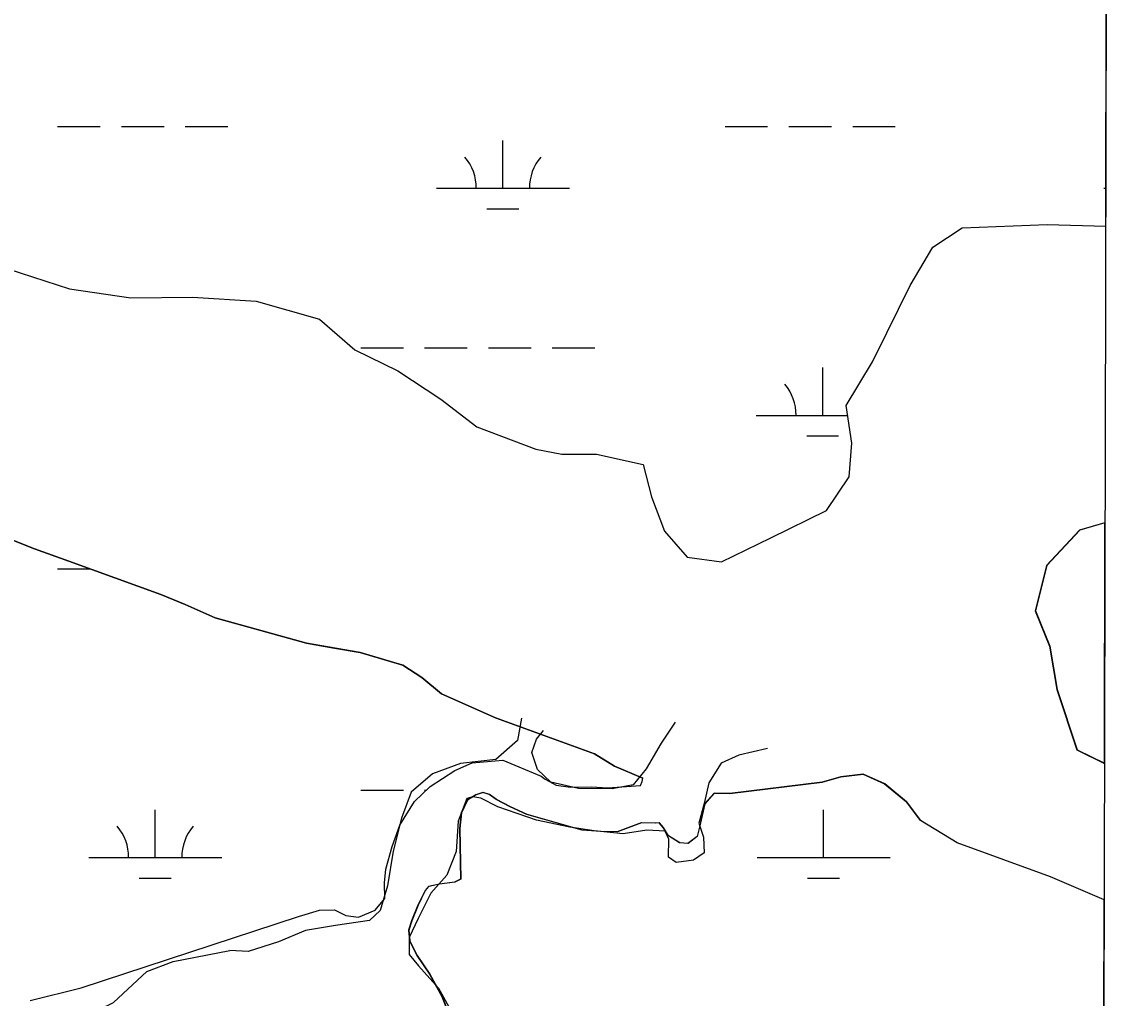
# Model space of a CAD drawing. Extents: x 3161564 to 3199464, y 849354 to 874788.
# Drawn here: x 3196368 to 3197187, y 870868 to 871602 of the extents above; entities that cross this region are included whole.
import ezdxf

# ---------------------------------------------------------------- set-up
doc = ezdxf.new("R2010")
doc.units = 0
for name, color, linetype in [('V-GRID-FRAM', 7, 'Continuous'), ('V-SITE-VEGE', 7, 'Continuous'), ('V-TOPO-SHOR', 7, 'Continuous'), ('V-WETL-SWMP', 7, 'Continuous')]:
    doc.layers.add(name, color=color, linetype=linetype)

msp = doc.modelspace()

# ---------------------------------------------------------------- linework, layer by layer
at = {"layer": 'V-GRID-FRAM'}
msp.add_lwpolyline([(3165819.25, 873007.56), (3197186.66, 872920.88), (3197144.33, 854733.31), (3165761.05, 854820.03), (3165819.25, 873007.56)], dxfattribs=at)
at = {"layer": 'V-SITE-VEGE'}
for p, q in [((3197183.23, 871448.53), (3197186.66, 872920.88)), ((3197053.32, 871432.7), (3197075.24, 871447.19)), ((3197075.24, 871447.19), (3197139.31, 871449.75)), ((3197139.31, 871449.75), (3197183.23, 871448.53)), ((3197036.12, 871403.82), (3197053.32, 871432.7)), ((3196357.77, 871416.51), (3196403.98, 871401.43)), ((3197018.78, 871368.35), (3197036.12, 871403.82)), ((3196403.98, 871401.43), (3196450.2, 871394.56)), ((3196450.2, 871394.56), (3196496.58, 871395.18)), ((3196496.58, 871395.18), (3196544.48, 871392.19)), ((3196544.48, 871392.19), (3196592.16, 871378.69)), ((3196592.16, 871378.69), (3196618.58, 871355.48)), ((3197007.79, 871346.48), (3197018.78, 871368.35)), ((3196618.58, 871355.48), (3196651.05, 871339.63)), ((3196988.01, 871313.73), (3197007.79, 871346.48)), ((3196651.05, 871339.63), (3196683.23, 871318.44)), ((3196683.23, 871318.44), (3196710.25, 871297.53)), ((3196992.22, 871285.29), (3196988.01, 871313.73)), ((3196710.25, 871297.53), (3196754.83, 871280.89)), ((3196754.83, 871280.89), (3196774.18, 871277.09)), ((3196990.25, 871260.01), (3196992.22, 871285.29)), ((3196774.18, 871277.09), (3196800.39, 871277.07)), ((3196800.39, 871277.07), (3196835.53, 871269.18)), ((3196835.53, 871269.18), (3196841.61, 871244.98)), ((3196973.31, 871234.7), (3196990.25, 871260.01)), ((3196841.61, 871244.98), (3196851.4, 871219.09)), ((3196931.32, 871214.02), (3196973.31, 871234.7)), ((3197182.71, 871225.36), (3197163.82, 871219.73)), ((3197182.29, 871044.45), (3197182.71, 871225.36)), ((3196851.4, 871219.09), (3196868.46, 871199.65)), ((3196894.42, 871196.06), (3196931.32, 871214.02)), ((3197163.82, 871219.73), (3197139, 871193.16)), ((3196377.6, 871205.69), (3196361.89, 871212.19)), ((3196403.47, 871196.6), (3196377.6, 871205.69)), ((3196868.46, 871199.65), (3196894.42, 871196.06)), ((3196472.77, 871171.35), (3196403.47, 871196.6)), ((3197139, 871193.16), (3197130.43, 871159.11)), ((3196490.93, 871163.9), (3196472.77, 871171.35)), ((3196513.59, 871153.93), (3196490.93, 871163.9)), ((3197130.43, 871159.11), (3197141.27, 871132.48)), ((3196582.34, 871134.73), (3196513.59, 871153.93)), ((3196622.71, 871127.8), (3196582.34, 871134.73)), ((3197141.27, 871132.48), (3197146.82, 871100.09)), ((3196654.66, 871118.25), (3196622.71, 871127.8)), ((3196669.02, 871108.89), (3196654.66, 871118.25)), ((3196683.66, 871096.71), (3196669.02, 871108.89)), ((3197146.82, 871100.09), (3197161.9, 871054.48)), ((3196724.29, 871078.67), (3196683.66, 871096.71)), ((3196798.79, 871051.51), (3196724.29, 871078.67)), ((3196813.88, 871042.42), (3196798.79, 871051.51)), ((3197161.9, 871054.48), (3197182.29, 871044.45)), ((3196693.68, 871038.96), (3196706.96, 871044.88)), ((3196706.96, 871044.88), (3196729.94, 871046.82)), ((3196729.94, 871046.82), (3196758.72, 871034.82)), ((3196835.07, 871033.32), (3196813.88, 871042.42)), ((3196675.34, 871027.11), (3196693.68, 871038.96)), ((3196758.72, 871034.82), (3196761.81, 871032.46)), ((3196834.66, 871030.74), (3196835.07, 871033.32)), ((3196984.12, 871034.36), (3196970.15, 871030.22)), ((3197000.76, 871036.16), (3196984.12, 871034.36)), ((3197017.01, 871029.11), (3197000.76, 871036.16)), ((3196663.4, 871015.62), (3196675.34, 871027.11)), ((3196761.81, 871032.46), (3196770.01, 871028.01)), ((3196770.01, 871028.01), (3196780.76, 871026.44)), ((3196780.76, 871026.44), (3196796.33, 871026.8)), ((3196796.33, 871026.8), (3196808.89, 871025.89)), ((3196808.89, 871025.89), (3196833.52, 871027.68)), ((3196833.52, 871027.68), (3196834.66, 871030.74)), ((3196970.15, 871030.22), (3196900.6, 871021.74)), ((3197033.41, 871015.42), (3197017.01, 871029.11)), ((3196709.69, 871020.83), (3196703.16, 871016.66)), ((3196714.87, 871022.55), (3196709.69, 871020.83)), ((3196719.73, 871020.86), (3196714.87, 871022.55)), ((3196724.84, 871017.17), (3196719.73, 871020.86)), ((3196735.41, 871011.59), (3196724.84, 871017.17)), ((3196888.7, 871021.87), (3196881.57, 871014.03)), ((3196900.6, 871021.74), (3196888.7, 871021.87)), ((3196652.4, 870997.94), (3196663.4, 871015.62)), ((3196703.16, 871016.66), (3196698.56, 871007.11)), ((3196748, 871005.86), (3196735.41, 871011.59)), ((3196881.57, 871014.03), (3196877.76, 870996.46)), ((3197044.01, 871001.3), (3197033.41, 871015.42)), ((3196698.56, 871007.11), (3196697.43, 870995.43)), ((3196789.45, 870994.19), (3196748, 871005.86)), ((3197071.43, 870984.73), (3197044.01, 871001.3)), ((3196646.78, 870981.79), (3196652.4, 870997.94)), ((3196697.43, 870995.43), (3196698.13, 870957.29)), ((3196803.53, 870993.11), (3196789.45, 870994.19)), ((3196815.99, 870992.8), (3196803.53, 870993.11)), ((3196833.9, 870999.65), (3196815.99, 870992.8)), ((3196844.55, 870999.5), (3196833.9, 870999.65)), ((3196847.56, 870999.57), (3196844.55, 870999.5)), ((3196850.45, 870996.22), (3196847.56, 870999.57)), ((3196854.42, 870989.89), (3196850.45, 870996.22)), ((3196877.76, 870996.46), (3196875.92, 870989.39)), ((3196862.78, 870984.66), (3196854.42, 870989.89)), ((3196869.02, 870984.01), (3196862.78, 870984.66)), ((3196875.92, 870989.39), (3196869.02, 870984.01)), ((3197141.67, 870959.16), (3197071.43, 870984.73)), ((3196641.97, 870964.86), (3196646.78, 870981.79)), ((3196640.81, 870954.42), (3196641.97, 870964.86)), ((3196641.29, 870942.82), (3196640.81, 870954.42)), ((3196673.96, 870951.7), (3196671.42, 870948.83)), ((3196682.15, 870953.5), (3196673.96, 870951.7)), ((3196693.56, 870954.97), (3196682.15, 870953.5)), ((3196698.13, 870957.29), (3196693.56, 870954.97)), ((3197182.05, 870941.68), (3197141.67, 870959.16)), ((3196671.42, 870948.83), (3196666.05, 870937.66)), ((3196633.89, 870934.04), (3196641.29, 870942.82)), ((3196666.05, 870937.66), (3196661.31, 870925.89)), ((3197180.13, 870116.91), (3197182.05, 870941.68)), ((3196412.83, 870875.58), (3196576.14, 870929.27)), ((3196576.14, 870929.27), (3196592.04, 870933.85)), ((3196592.04, 870933.85), (3196603.25, 870934.12)), ((3196603.25, 870934.12), (3196611.96, 870929.92)), ((3196611.96, 870929.92), (3196621.4, 870928.74)), ((3196621.4, 870928.74), (3196633.89, 870934.04)), ((3196661.31, 870925.89), (3196659.06, 870919.01)), ((3196659.06, 870919.01), (3196659.66, 870910.79)), ((3196659.66, 870910.79), (3196665.34, 870899.88)), ((3196665.34, 870899.88), (3196674.7, 870885.84)), ((3196674.7, 870885.84), (3196684.14, 870868.99)), ((3196374.41, 870866.06), (3196412.83, 870875.58)), ((3196684.14, 870868.99), (3196690.13, 870853.47))]:
    msp.add_line(p, q, dxfattribs=at)
at = {"layer": 'V-TOPO-SHOR'}
msp.add_line((3196706.96, 871044.88), (3196729.94, 871046.82), dxfattribs=at)
for points in [[(3196064.12, 871551.52), (3196104.57, 871541.92), (3196137.82, 871537.64), (3196161.6, 871540.7), (3196182.91, 871553.09), (3196228.86, 871542.3), (3196267.1, 871529.36), (3196278.37, 871506.11), (3196283.52, 871479.97), (3196298.1, 871444.89), (3196324.78, 871424.88), (3196357.77, 871416.51), (3196403.98, 871401.43), (3196450.2, 871394.56), (3196496.58, 871395.18)], [(3196894.42, 871196.06), (3196931.32, 871214.02), (3196973.31, 871234.7), (3196990.25, 871260.01), (3196992.22, 871285.29), (3196988.01, 871313.73), (3197007.79, 871346.48), (3197018.78, 871368.35), (3197036.12, 871403.82), (3197053.32, 871432.7), (3197075.24, 871447.19)], [(3197075.24, 871447.19), (3197139.31, 871449.75), (3197183.23, 871448.53)], [(3196496.58, 871395.18), (3196544.48, 871392.19), (3196592.16, 871378.69), (3196618.58, 871355.48), (3196651.06, 871339.63), (3196683.23, 871318.44), (3196710.25, 871297.53), (3196754.83, 871280.89), (3196774.18, 871277.09), (3196800.39, 871277.07), (3196835.53, 871269.18), (3196841.61, 871244.98), (3196851.4, 871219.09), (3196868.46, 871199.65), (3196894.42, 871196.06)], [(3196217.27, 871323.63), (3196224.87, 871316.26), (3196268.56, 871271.42), (3196317.23, 871237.81), (3196339.36, 871224.79), (3196361.89, 871212.19), (3196377.6, 871205.69), (3196403.47, 871196.6), (3196472.77, 871171.36), (3196490.93, 871163.9), (3196513.59, 871153.93), (3196582.34, 871134.74), (3196603.24, 871131.19), (3196622.71, 871127.8), (3196654.66, 871118.25), (3196669.02, 871108.89), (3196683.66, 871096.71), (3196724.29, 871078.67)], [(3197182.71, 871225.36), (3197163.82, 871219.73), (3197139, 871193.16), (3197130.43, 871159.11), (3197141.27, 871132.48), (3197146.82, 871100.09), (3197161.9, 871054.48), (3197182.29, 871044.45)], [(3196743.91, 871078.38), (3196741.01, 871061.7), (3196724.7, 871047.37), (3196698.01, 871044.22), (3196676.89, 871036.54), (3196661.03, 871022.72), (3196653.62, 871003.25), (3196647.35, 870978.36), (3196643.16, 870952.27), (3196637.73, 870933.73), (3196629.61, 870926.29), (3196604.15, 870922.51), (3196581.51, 870918.65), (3196561.26, 870910.07), (3196538.46, 870902.86), (3196524.68, 870903.69)], [(3196724.29, 871078.67), (3196798.79, 871051.51), (3196813.88, 871042.42), (3196835.07, 871033.32)], [(3196859.39, 871075.38), (3196848.89, 871059.53), (3196837.78, 871040.31), (3196827.97, 871028.13), (3196812.17, 871025.2), (3196786.88, 871025.56), (3196766.02, 871030.17), (3196755.97, 871039.67), (3196751.82, 871052.49), (3196755.22, 871062.5), (3196760.47, 871069.11)], [(3196929.05, 871055.7), (3196907.25, 871050.47), (3196894.12, 871044.56), (3196884.88, 871029.82), (3196881.18, 871014.15), (3196877.33, 870999.38), (3196880.82, 870988.96), (3196881.27, 870977.01), (3196873.2, 870971.61), (3196860.16, 870969.76), (3196854.58, 870973.77), (3196854.79, 870987.39), (3196852.09, 870993.46), (3196838.13, 870994.2)], [(3196374.41, 870866.06), (3196412.83, 870875.58), (3196576.14, 870929.27), (3196592.04, 870933.85), (3196603.25, 870934.12), (3196611.96, 870929.92), (3196621.4, 870928.74), (3196633.89, 870934.04), (3196641.29, 870942.82), (3196640.81, 870954.42), (3196641.97, 870964.86), (3196646.78, 870981.79), (3196652.4, 870997.94), (3196663.4, 871015.62), (3196675.34, 871027.11), (3196693.68, 871038.96), (3196706.96, 871044.88)], [(3196729.94, 871046.82), (3196758.72, 871034.82), (3196761.81, 871032.46), (3196770.01, 871028.01), (3196780.76, 871026.44), (3196796.33, 871026.8), (3196808.89, 871025.89), (3196833.52, 871027.68), (3196834.66, 871030.74), (3196835.07, 871033.32)], [(3196888.7, 871021.87), (3196900.6, 871021.74), (3196970.15, 871030.22), (3196984.12, 871034.36), (3197000.76, 871036.16), (3197017.01, 871029.11), (3197033.41, 871015.42), (3197044.01, 871001.3)], [(3196888.7, 871021.87), (3196881.57, 871014.03), (3196877.76, 870996.46), (3196875.92, 870989.39), (3196869.02, 870984.01), (3196862.78, 870984.66), (3196854.42, 870989.89), (3196850.45, 870996.22), (3196847.56, 870999.57), (3196844.55, 870999.5), (3196833.9, 870999.65), (3196815.99, 870992.8), (3196803.53, 870993.11), (3196789.45, 870994.19), (3196748, 871005.86), (3196735.41, 871011.59), (3196724.84, 871017.17), (3196719.73, 871020.86), (3196714.87, 871022.55), (3196709.69, 871020.83), (3196703.16, 871016.66), (3196698.56, 871007.11), (3196697.43, 870995.43), (3196698.13, 870957.29), (3196693.56, 870954.97), (3196682.15, 870953.5), (3196673.96, 870951.7), (3196671.42, 870948.83), (3196666.05, 870937.66), (3196661.31, 870925.89), (3196659.06, 870919.01), (3196659.66, 870910.79), (3196665.34, 870899.88), (3196674.7, 870885.84), (3196684.14, 870868.99), (3196690.13, 870853.47)], [(3196726.19, 871011.8), (3196713.42, 871018.18), (3196707.43, 871019.28), (3196702.71, 871017.96), (3196696.25, 871000.95), (3196694.88, 870978.16), (3196687.68, 870960.18), (3196675.72, 870946.64), (3196666.21, 870927.66), (3196659.45, 870913.3), (3196659.53, 870900.56), (3196666.51, 870892.19)], [(3196838.13, 870994.2), (3196820.38, 870991.4), (3196798.5, 870993.72), (3196780.34, 870996.5), (3196755.25, 871001.72), (3196726.19, 871011.8)], [(3197141.67, 870959.16), (3197071.43, 870984.73), (3197044.01, 871001.3)], [(3197182.05, 870941.68), (3197141.67, 870959.16)], [(3196127.37, 870675.19), (3196193.71, 870674.49), (3196234.69, 870672.19), (3196273.02, 870679.58), (3196290.22, 870699.9), (3196294.37, 870744.04), (3196297.23, 870777.87), (3196319.93, 870804.86), (3196358.49, 870823.3), (3196394.6, 870843.57), (3196437.14, 870864.43), (3196462.25, 870887.79), (3196482.03, 870895.22), (3196524.68, 870903.69)], [(3196666.51, 870892.19), (3196681.53, 870875.3), (3196693.03, 870854.54), (3196699.19, 870836.63), (3196698.44, 870809.58), (3196695.38, 870782.41), (3196690.53, 870758.37), (3196688.43, 870738.69), (3196690.19, 870721.59), (3196694.47, 870714.78), (3196690.95, 870699.11), (3196676.87, 870689.95), (3196663.08, 870669.73)]]:
    msp.add_lwpolyline(points, dxfattribs=at)
at = {"layer": 'V-WETL-SWMP'}
for p, q in [((3197183.23, 871448.53), (3197186.66, 872920.88)), ((3196395.12, 871523.47), (3196427.12, 871523.47)), ((3196443.12, 871523.47), (3196475.12, 871523.47)), ((3196491.12, 871523.47), (3196523.12, 871523.47)), ((3196897.02, 871523.47), (3196929.02, 871523.47)), ((3196945.02, 871523.47), (3196977.02, 871523.47)), ((3196993.02, 871523.47), (3197025.02, 871523.47)), ((3196729.96, 871477.04), (3196729.96, 871513.04)), ((3196679.96, 871477.04), (3196779.96, 871477.04)), ((3197181.87, 871477.04), (3197183.3, 871477.04)), ((3196717.96, 871461.61), (3196741.96, 871461.61)), ((3197053.32, 871432.7), (3197075.24, 871447.19)), ((3197075.24, 871447.19), (3197139.31, 871449.75)), ((3197139.31, 871449.75), (3197183.23, 871448.53)), ((3197036.12, 871403.82), (3197053.32, 871432.7)), ((3196357.77, 871416.51), (3196403.99, 871401.44)), ((3197018.78, 871368.35), (3197036.12, 871403.82)), ((3196403.99, 871401.44), (3196450.2, 871394.56)), ((3196450.2, 871394.56), (3196496.58, 871395.18)), ((3196496.58, 871395.18), (3196544.48, 871392.19)), ((3196544.48, 871392.19), (3196592.16, 871378.69)), ((3196592.16, 871378.69), (3196618.58, 871355.48)), ((3197007.79, 871346.48), (3197018.78, 871368.35)), ((3196618.58, 871355.48), (3196651.06, 871339.63)), ((3196623.12, 871356.97), (3196655.12, 871356.97)), ((3196671.12, 871356.97), (3196703.12, 871356.97)), ((3196719.12, 871356.97), (3196751.12, 871356.97)), ((3196767.12, 871356.97), (3196799.12, 871356.97)), ((3196988.01, 871313.73), (3197007.79, 871346.48)), ((3196651.06, 871339.63), (3196683.24, 871318.44)), ((3196970.43, 871306.23), (3196970.43, 871342.23)), ((3196683.24, 871318.44), (3196710.25, 871297.53)), ((3196992.22, 871285.29), (3196988.01, 871313.73)), ((3196920.43, 871306.23), (3196989.12, 871306.23)), ((3196710.25, 871297.53), (3196754.83, 871280.89)), ((3196958.43, 871290.8), (3196982.43, 871290.8)), ((3196754.83, 871280.89), (3196774.18, 871277.09)), ((3196990.25, 871260.01), (3196992.22, 871285.29)), ((3196774.18, 871277.09), (3196800.4, 871277.07)), ((3196800.4, 871277.07), (3196835.53, 871269.18)), ((3196835.53, 871269.18), (3196841.61, 871244.98)), ((3196973.31, 871234.7), (3196990.25, 871260.01)), ((3196841.61, 871244.98), (3196851.4, 871219.09)), ((3196931.32, 871214.02), (3196973.31, 871234.7)), ((3197182.71, 871225.44), (3197163.55, 871219.73)), ((3197182.29, 871044.31), (3197182.71, 871225.44)), ((3196851.4, 871219.09), (3196868.46, 871199.65)), ((3196894.42, 871196.06), (3196931.32, 871214.02)), ((3197163.55, 871219.73), (3197138.75, 871193.16)), ((3196377.6, 871205.69), (3196361.89, 871212.19)), ((3196403.47, 871196.6), (3196377.6, 871205.69)), ((3196868.46, 871199.65), (3196894.42, 871196.06)), ((3196395.12, 871190.79), (3196419.41, 871190.79)), ((3196472.77, 871171.36), (3196403.47, 871196.6)), ((3197138.75, 871193.16), (3197130.18, 871159.11)), ((3196490.93, 871163.9), (3196472.77, 871171.36)), ((3196513.59, 871153.93), (3196490.93, 871163.9)), ((3197130.18, 871159.11), (3197141.02, 871132.48)), ((3196582.34, 871134.74), (3196513.59, 871153.93)), ((3196603.24, 871131.19), (3196582.34, 871134.74)), ((3197141.02, 871132.48), (3197146.56, 871100.09)), ((3196622.71, 871127.81), (3196603.24, 871131.19)), ((3196654.66, 871118.25), (3196622.71, 871127.81)), ((3196669.02, 871108.89), (3196654.66, 871118.25)), ((3196683.66, 871096.71), (3196669.02, 871108.89)), ((3197146.56, 871100.09), (3197161.63, 871054.48)), ((3196724.29, 871078.67), (3196683.66, 871096.71)), ((3196798.79, 871051.51), (3196724.29, 871078.67)), ((3196813.88, 871042.42), (3196798.79, 871051.51)), ((3197161.63, 871054.48), (3197182.29, 871044.31)), ((3196693.68, 871038.96), (3196706.96, 871044.88)), ((3196706.96, 871044.88), (3196729.94, 871046.82)), ((3196729.94, 871046.82), (3196758.72, 871034.82)), ((3196835.07, 871033.32), (3196813.88, 871042.42)), ((3196675.34, 871027.11), (3196693.68, 871038.96)), ((3196758.72, 871034.82), (3196761.81, 871032.47)), ((3196834.66, 871030.74), (3196835.07, 871033.32)), ((3196984.2, 871034.37), (3196970.24, 871030.22)), ((3197000.84, 871036.17), (3196984.2, 871034.37)), ((3197017.08, 871029.11), (3197000.84, 871036.17)), ((3196663.4, 871015.62), (3196675.34, 871027.11)), ((3196761.81, 871032.47), (3196770.01, 871028.01)), ((3196770.01, 871028.01), (3196780.76, 871026.44)), ((3196780.76, 871026.44), (3196796.33, 871026.81)), ((3196796.33, 871026.81), (3196808.89, 871025.89)), ((3196808.89, 871025.89), (3196833.52, 871027.68)), ((3196833.52, 871027.68), (3196834.66, 871030.74)), ((3196970.24, 871030.22), (3196900.71, 871021.75)), ((3197033.48, 871015.43), (3197017.08, 871029.11)), ((3196623.12, 871024.29), (3196655.12, 871024.29)), ((3196671.12, 871024.29), (3196672.41, 871024.29)), ((3196709.88, 871020.83), (3196703.35, 871016.66)), ((3196715.06, 871022.56), (3196709.88, 871020.83)), ((3196719.92, 871020.87), (3196715.06, 871022.56)), ((3196725.03, 871017.17), (3196719.92, 871020.87)), ((3196735.6, 871011.6), (3196725.03, 871017.17)), ((3196888.81, 871021.88), (3196881.71, 871014.03)), ((3196900.71, 871021.75), (3196888.81, 871021.88)), ((3196468.52, 870973.55), (3196468.52, 871009.55)), ((3196652.4, 870997.94), (3196663.4, 871015.62)), ((3196703.35, 871016.66), (3196698.76, 871007.12)), ((3196748.18, 871005.87), (3196735.6, 871011.6)), ((3196881.71, 871014.03), (3196877.91, 870996.47)), ((3196971.07, 870973.55), (3196971.07, 871009.55)), ((3197044.08, 871001.3), (3197033.48, 871015.43)), ((3196698.76, 871007.12), (3196697.63, 870995.44)), ((3196789.61, 870994.19), (3196748.18, 871005.87)), ((3197071.45, 870984.73), (3197044.08, 871001.3)), ((3196646.78, 870981.79), (3196652.4, 870997.94)), ((3196697.63, 870995.44), (3196698.33, 870957.3)), ((3196803.69, 870993.12), (3196789.61, 870994.19)), ((3196816.15, 870992.81), (3196803.69, 870993.12)), ((3196834.06, 870999.66), (3196816.15, 870992.81)), ((3196844.71, 870999.5), (3196834.06, 870999.66)), ((3196847.72, 870999.58), (3196844.71, 870999.5)), ((3196850.6, 870996.23), (3196847.72, 870999.58)), ((3196854.57, 870989.9), (3196850.6, 870996.23)), ((3196877.91, 870996.47), (3196876.06, 870989.4)), ((3196862.92, 870984.67), (3196854.57, 870989.9)), ((3196869.16, 870984.01), (3196862.92, 870984.67)), ((3196876.06, 870989.4), (3196869.16, 870984.01)), ((3197141.67, 870959.16), (3197071.45, 870984.73)), ((3196641.97, 870964.86), (3196646.78, 870981.79)), ((3196418.52, 870973.55), (3196518.52, 870973.55)), ((3196921.08, 870973.55), (3197021.06, 870973.55)), ((3196640.82, 870954.42), (3196641.97, 870964.86)), ((3196456.52, 870958.12), (3196480.52, 870958.12)), ((3196641.29, 870942.82), (3196640.82, 870954.42)), ((3196674.16, 870951.71), (3196671.62, 870948.84)), ((3196682.35, 870953.51), (3196674.16, 870951.71)), ((3196693.76, 870954.98), (3196682.35, 870953.51)), ((3196698.33, 870957.3), (3196693.76, 870954.98)), ((3196959.07, 870958.12), (3196983.07, 870958.12)), ((3197182.05, 870941.68), (3197141.67, 870959.16)), ((3196671.62, 870948.84), (3196666.26, 870937.66)), ((3196633.89, 870934.04), (3196641.29, 870942.82)), ((3196666.26, 870937.66), (3196661.52, 870925.9)), ((3197179.76, 869956.38), (3197182.05, 870941.68)), ((3196412.82, 870875.58), (3196576.14, 870929.27)), ((3196576.14, 870929.27), (3196592.05, 870933.85)), ((3196592.05, 870933.85), (3196603.25, 870934.12)), ((3196603.25, 870934.12), (3196611.96, 870929.92)), ((3196611.96, 870929.92), (3196621.4, 870928.74)), ((3196621.4, 870928.74), (3196633.89, 870934.04)), ((3196661.52, 870925.9), (3196659.27, 870919.02)), ((3196659.27, 870919.02), (3196659.87, 870910.8)), ((3196659.87, 870910.8), (3196665.55, 870899.89)), ((3196665.55, 870899.89), (3196674.91, 870885.85)), ((3196674.91, 870885.85), (3196684.34, 870869)), ((3196374.41, 870866.06), (3196412.82, 870875.58)), ((3196684.34, 870869), (3196690.33, 870853.48))]:
    msp.add_line(p, q, dxfattribs=at)
for centre, start, end in [((3196674.72, 871477.51), 359.22818, 40.77184), ((3196785.2, 871477.51), 139.22818, 180.77184), ((3196915.19, 871306.7), 359.22818, 40.77184), ((3196413.28, 870974.03), 359.22818, 40.77184), ((3196523.77, 870974.03), 139.22818, 180.77184)]:
    msp.add_arc(centre, 35.25, start, end, dxfattribs=at)

doc.saveas('drawing.dxf')
